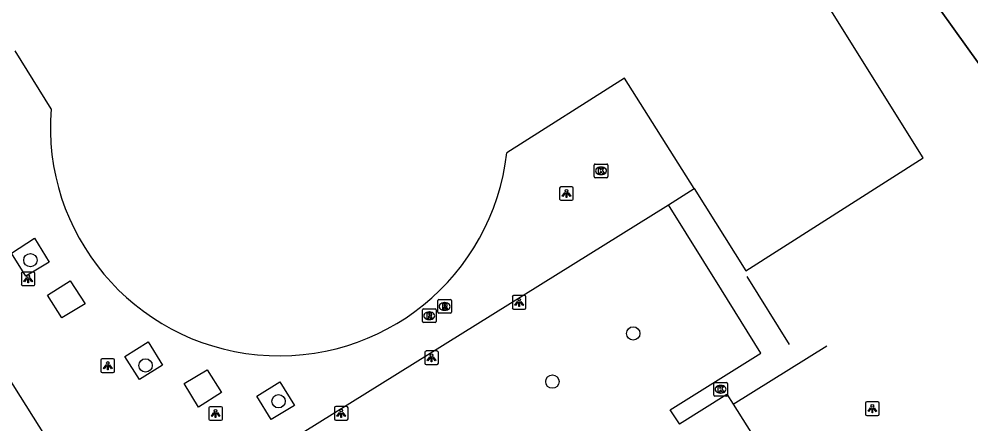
# Model space of a CAD drawing. Extents: x 158838 to 160074, y 386376 to 387776.
# Drawn here: x 159881.1 to 159950.7, y 387425.2 to 387454.8 of the extents above; entities that cross this region are included whole.
import ezdxf

# ---------------------------------------------------------------- set-up
doc = ezdxf.new("R2010")
doc.units = 0
for name, color, linetype in [('IMGEO_Boom', 7, 'Continuous'), ('IMGEO_Hek', 7, 'Continuous'), ('IMGEO_Kolk', 7, 'Continuous'), ('IMGEO_Lichtpunt', 7, 'Continuous'), ('IMGEO_Muur', 7, 'Continuous'), ('IMGEO_Pand', 7, 'Continuous'), ('IMGEO_Rioolput', 7, 'Continuous'), ('IMGEO_Voetpad_open', 7, 'Continuous')]:
    doc.layers.add(name, color=color, linetype=linetype)

msp = doc.modelspace()

# ---------------------------------------------------------------- linework, layer by layer
at = {"layer": 'IMGEO_Boom'}
for centre in [(159881.917, 387437.174), (159926.033, 387431.81), (159890.343, 387429.468), (159920.112, 387428.283), (159900.076, 387426.846)]:
    msp.add_circle(centre, 0.489, dxfattribs=at)
at = {"layer": 'IMGEO_Hek'}
msp.add_lwpolyline([(159953.33, 387448.753), (159944.622, 387460.943), (159942.125, 387460.649)], dxfattribs=at)
at = {"layer": 'IMGEO_Kolk'}
for p, q in [((159923.173, 387443.286), (159923.173, 387444.138)), ((159923.248, 387444.212), (159924.1, 387444.212)), ((159924.174, 387444.138), (159924.174, 387443.286)), ((159923.684, 387443.432), (159923.659, 387443.432)), ((159923.661, 387443.992), (159923.686, 387443.992)), ((159924.1, 387443.212), (159923.248, 387443.212)), ((159931.921, 387427.297), (159931.921, 387428.149)), ((159931.996, 387428.223), (159932.848, 387428.223)), ((159932.922, 387428.149), (159932.922, 387427.297)), ((159932.432, 387427.443), (159932.407, 387427.443)), ((159932.409, 387428.003), (159932.434, 387428.003)), ((159932.848, 387427.223), (159931.996, 387427.223))]:
    msp.add_line(p, q, dxfattribs=at)
for points in [[(159923.173, 387443.286), (159923.173, 387444.138)], [(159923.248, 387444.212), (159924.1, 387444.212)], [(159924.174, 387444.138), (159924.174, 387443.286)], [(159923.494, 387443.912), (159923.617, 387443.912), (159923.617, 387443.761), (159923.747, 387443.912), (159923.911, 387443.912), (159923.765, 387443.761), (159923.918, 387443.512), (159923.766, 387443.512), (159923.681, 387443.676), (159923.617, 387443.609), (159923.617, 387443.512), (159923.494, 387443.512), (159923.494, 387443.912)], [(159924.1, 387443.212), (159923.248, 387443.212)], [(159931.921, 387427.297), (159931.921, 387428.149)], [(159931.996, 387428.223), (159932.848, 387428.223)], [(159932.922, 387428.149), (159932.922, 387427.297)], [(159932.242, 387427.923), (159932.365, 387427.923), (159932.365, 387427.772), (159932.495, 387427.923), (159932.659, 387427.923), (159932.513, 387427.772), (159932.666, 387427.523), (159932.514, 387427.523), (159932.429, 387427.687), (159932.365, 387427.62), (159932.365, 387427.523), (159932.242, 387427.523), (159932.242, 387427.923)], [(159932.848, 387427.223), (159931.996, 387427.223)]]:
    msp.add_lwpolyline(points, dxfattribs=at)
for centre, start, end in [((159923.25, 387444.136), 91.55205, 178.44795), ((159923.25, 387444.136), 91.55205, 178.44795), ((159924.098, 387444.136), 1.55205, 88.44795), ((159924.098, 387444.136), 1.55205, 88.44795), ((159923.25, 387443.288), 181.55205, 268.44795), ((159923.25, 387443.288), 181.55205, 268.44795), ((159924.098, 387443.288), 271.55205, 358.44795), ((159924.098, 387443.288), 271.55205, 358.44795), ((159931.998, 387428.147), 91.55205, 178.44795), ((159931.998, 387428.147), 91.55205, 178.44795), ((159932.846, 387428.147), 1.55205, 88.44795), ((159932.846, 387428.147), 1.55205, 88.44795), ((159931.998, 387427.299), 181.55205, 268.44795), ((159931.998, 387427.299), 181.55205, 268.44795), ((159932.846, 387427.299), 271.55205, 358.44795), ((159932.846, 387427.299), 271.55205, 358.44795)]:
    msp.add_arc(centre, 0.0765, start, end, dxfattribs=at)
for centre, major_axis, ratio, start_param, end_param in [((159923.66, 387443.712), (-0.387, 0.002), 0.722429, 4.712389, 7.853982), ((159923.685, 387443.712), (-0.39, 0.002), 0.717154, 1.570796, 4.712389), ((159932.408, 387427.723), (-0.387, 0.002), 0.722429, 4.712389, 7.853982), ((159932.433, 387427.723), (-0.39, 0.002), 0.717154, 1.570796, 4.712389)]:
    msp.add_ellipse(centre, major_axis=major_axis, ratio=ratio, start_param=start_param, end_param=end_param, dxfattribs=at)
at = {"layer": 'IMGEO_Lichtpunt'}
for p, q in [((159920.645, 387442.456), (159920.645, 387441.649)), ((159920.645, 387442.456), (159920.645, 387441.649)), ((159921.547, 387442.551), (159920.739, 387442.551)), ((159921.547, 387442.551), (159920.739, 387442.551)), ((159921.641, 387441.649), (159921.641, 387442.456)), ((159921.641, 387441.649), (159921.641, 387442.456)), ((159920.739, 387441.555), (159921.547, 387441.555)), ((159920.739, 387441.555), (159921.547, 387441.555)), ((159881.255, 387436.209), (159881.255, 387435.402)), ((159881.255, 387436.209), (159881.255, 387435.402)), ((159882.157, 387436.304), (159881.349, 387436.304)), ((159882.157, 387436.304), (159881.349, 387436.304)), ((159882.251, 387435.402), (159882.251, 387436.209)), ((159882.251, 387435.402), (159882.251, 387436.209)), ((159881.349, 387435.308), (159882.157, 387435.308)), ((159881.349, 387435.308), (159882.157, 387435.308)), ((159917.184, 387434.486), (159917.184, 387433.679)), ((159917.184, 387434.486), (159917.184, 387433.679)), ((159918.086, 387434.581), (159917.278, 387434.581)), ((159918.086, 387434.581), (159917.278, 387434.581)), ((159918.18, 387433.679), (159918.18, 387434.486)), ((159918.18, 387433.679), (159918.18, 387434.486)), ((159917.278, 387433.585), (159918.086, 387433.585)), ((159917.278, 387433.585), (159918.086, 387433.585)), ((159910.773, 387430.431), (159910.773, 387429.624)), ((159910.773, 387430.431), (159910.773, 387429.624)), ((159911.675, 387430.526), (159910.867, 387430.526)), ((159911.675, 387430.526), (159910.867, 387430.526)), ((159911.769, 387429.624), (159911.769, 387430.431)), ((159911.769, 387429.624), (159911.769, 387430.431)), ((159887.081, 387429.851), (159887.081, 387429.044)), ((159887.081, 387429.851), (159887.081, 387429.044)), ((159887.983, 387429.946), (159887.175, 387429.946)), ((159887.983, 387429.946), (159887.175, 387429.946)), ((159888.077, 387429.044), (159888.077, 387429.851)), ((159888.077, 387429.044), (159888.077, 387429.851)), ((159910.867, 387429.53), (159911.675, 387429.53)), ((159910.867, 387429.53), (159911.675, 387429.53)), ((159887.175, 387428.95), (159887.983, 387428.95)), ((159887.175, 387428.95), (159887.983, 387428.95)), ((159943.028, 387426.712), (159943.028, 387425.905)), ((159943.028, 387426.712), (159943.028, 387425.905)), ((159943.93, 387426.807), (159943.122, 387426.807)), ((159943.93, 387426.807), (159943.122, 387426.807)), ((159944.024, 387425.905), (159944.024, 387426.712)), ((159944.024, 387425.905), (159944.024, 387426.712)), ((159894.973, 387426.354), (159894.973, 387425.547)), ((159894.973, 387426.354), (159894.973, 387425.547)), ((159895.875, 387426.449), (159895.067, 387426.449)), ((159895.875, 387426.449), (159895.067, 387426.449)), ((159895.969, 387425.547), (159895.969, 387426.354)), ((159895.969, 387425.547), (159895.969, 387426.354)), ((159904.164, 387426.365), (159904.164, 387425.558)), ((159904.164, 387426.365), (159904.164, 387425.558)), ((159905.066, 387426.46), (159904.258, 387426.46)), ((159905.066, 387426.46), (159904.258, 387426.46)), ((159905.16, 387425.558), (159905.16, 387426.365)), ((159905.16, 387425.558), (159905.16, 387426.365)), ((159895.067, 387425.453), (159895.875, 387425.453)), ((159895.067, 387425.453), (159895.875, 387425.453)), ((159904.258, 387425.464), (159905.066, 387425.464)), ((159904.258, 387425.464), (159905.066, 387425.464)), ((159943.122, 387425.811), (159943.93, 387425.811)), ((159943.122, 387425.811), (159943.93, 387425.811))]:
    msp.add_line(p, q, dxfattribs=at)
for points in [[(159921.019, 387442.12), (159921.058, 387442.092), (159920.87, 387441.83), (159920.832, 387441.857), (159921.019, 387442.12)], [(159921.121, 387442.072), (159921.168, 387442.072), (159921.168, 387441.75), (159921.121, 387441.75), (159921.121, 387442.072)], [(159921.231, 387442.092), (159921.269, 387442.119), (159921.456, 387441.857), (159921.417, 387441.829), (159921.231, 387442.092)], [(159881.629, 387435.873), (159881.668, 387435.845), (159881.48, 387435.583), (159881.442, 387435.61), (159881.629, 387435.873)], [(159881.731, 387435.825), (159881.778, 387435.825), (159881.778, 387435.503), (159881.731, 387435.503), (159881.731, 387435.825)], [(159881.841, 387435.845), (159881.879, 387435.872), (159882.066, 387435.61), (159882.027, 387435.582), (159881.841, 387435.845)], [(159917.558, 387434.15), (159917.597, 387434.122), (159917.409, 387433.86), (159917.371, 387433.887), (159917.558, 387434.15)], [(159917.66, 387434.102), (159917.707, 387434.102), (159917.707, 387433.78), (159917.66, 387433.78), (159917.66, 387434.102)], [(159917.77, 387434.122), (159917.808, 387434.149), (159917.995, 387433.887), (159917.956, 387433.859), (159917.77, 387434.122)], [(159887.455, 387429.515), (159887.494, 387429.487), (159887.306, 387429.225), (159887.268, 387429.252), (159887.455, 387429.515)], [(159887.557, 387429.467), (159887.604, 387429.467), (159887.604, 387429.145), (159887.557, 387429.145), (159887.557, 387429.467)], [(159887.667, 387429.487), (159887.705, 387429.514), (159887.892, 387429.252), (159887.853, 387429.224), (159887.667, 387429.487)], [(159911.147, 387430.095), (159911.186, 387430.067), (159910.998, 387429.805), (159910.96, 387429.832), (159911.147, 387430.095)], [(159911.249, 387430.047), (159911.296, 387430.047), (159911.296, 387429.725), (159911.249, 387429.725), (159911.249, 387430.047)], [(159911.359, 387430.067), (159911.397, 387430.094), (159911.584, 387429.832), (159911.545, 387429.804), (159911.359, 387430.067)], [(159895.347, 387426.018), (159895.386, 387425.99), (159895.198, 387425.728), (159895.16, 387425.755), (159895.347, 387426.018)], [(159895.449, 387425.97), (159895.496, 387425.97), (159895.496, 387425.648), (159895.449, 387425.648), (159895.449, 387425.97)], [(159895.559, 387425.99), (159895.597, 387426.017), (159895.784, 387425.755), (159895.745, 387425.727), (159895.559, 387425.99)], [(159904.538, 387426.029), (159904.577, 387426.001), (159904.389, 387425.739), (159904.351, 387425.766), (159904.538, 387426.029)], [(159904.64, 387425.981), (159904.687, 387425.981), (159904.687, 387425.659), (159904.64, 387425.659), (159904.64, 387425.981)], [(159904.75, 387426.001), (159904.788, 387426.028), (159904.975, 387425.766), (159904.936, 387425.738), (159904.75, 387426.001)], [(159943.402, 387426.376), (159943.441, 387426.348), (159943.253, 387426.086), (159943.215, 387426.113), (159943.402, 387426.376)], [(159943.504, 387426.328), (159943.551, 387426.328), (159943.551, 387426.006), (159943.504, 387426.006), (159943.504, 387426.328)], [(159943.614, 387426.348), (159943.652, 387426.375), (159943.839, 387426.113), (159943.8, 387426.085), (159943.614, 387426.348)]]:
    msp.add_lwpolyline(points, dxfattribs=at)
for centre in [(159921.144, 387442.254), (159881.754, 387436.007), (159917.683, 387434.284), (159911.272, 387430.229), (159887.58, 387429.649), (159895.472, 387426.152), (159904.663, 387426.163), (159943.527, 387426.51)]:
    msp.add_circle(centre, 0.0994, dxfattribs=at)
for centre, start, end in [((159920.739, 387442.456), 90, 180), ((159920.739, 387442.456), 90, 180), ((159921.547, 387442.456), 0, 90), ((159921.547, 387442.456), 0, 90), ((159920.739, 387441.649), 180, 270), ((159920.739, 387441.649), 180, 270), ((159921.547, 387441.649), 270, 0), ((159921.547, 387441.649), 270, 360), ((159881.349, 387436.209), 90, 180), ((159881.349, 387436.209), 90, 180), ((159882.157, 387436.209), 0, 90), ((159882.157, 387436.209), 0, 90), ((159881.349, 387435.402), 180, 270), ((159881.349, 387435.402), 180, 270), ((159882.157, 387435.402), 270, 0), ((159882.157, 387435.402), 270, 360), ((159917.278, 387434.486), 90, 180), ((159917.278, 387434.486), 90, 180), ((159918.086, 387434.486), 0, 90), ((159918.086, 387434.486), 0, 90), ((159917.278, 387433.679), 180, 270), ((159917.278, 387433.679), 180, 270), ((159918.086, 387433.679), 270, 0), ((159918.086, 387433.679), 270, 360), ((159910.867, 387430.431), 90, 180), ((159910.867, 387430.431), 90, 180), ((159911.675, 387430.431), 0, 90), ((159911.675, 387430.431), 0, 90), ((159887.175, 387429.851), 90, 180), ((159887.175, 387429.851), 90, 180), ((159887.983, 387429.851), 0, 90), ((159887.983, 387429.851), 0, 90), ((159910.867, 387429.624), 180, 270), ((159910.867, 387429.624), 180, 270), ((159911.675, 387429.624), 270, 0), ((159911.675, 387429.624), 270, 360), ((159887.175, 387429.044), 180, 270), ((159887.175, 387429.044), 180, 270), ((159887.983, 387429.044), 270, 0), ((159887.983, 387429.044), 270, 360), ((159943.122, 387426.712), 90, 180), ((159943.122, 387426.712), 90, 180), ((159943.93, 387426.712), 0, 90), ((159943.93, 387426.712), 0, 90), ((159895.067, 387426.354), 90, 180), ((159895.067, 387426.354), 90, 180), ((159895.875, 387426.354), 0, 90), ((159895.875, 387426.354), 0, 90), ((159904.258, 387426.365), 90, 180), ((159904.258, 387426.365), 90, 180), ((159905.066, 387426.365), 0, 90), ((159905.066, 387426.365), 0, 90), ((159895.067, 387425.547), 180, 270), ((159895.067, 387425.547), 180, 270), ((159895.875, 387425.547), 270, 0), ((159895.875, 387425.547), 270, 360), ((159904.258, 387425.558), 180, 270), ((159904.258, 387425.558), 180, 270), ((159905.066, 387425.558), 270, 0), ((159905.066, 387425.558), 270, 360), ((159943.122, 387425.905), 180, 270), ((159943.122, 387425.905), 180, 270), ((159943.93, 387425.905), 270, 0), ((159943.93, 387425.905), 270, 360)]:
    msp.add_arc(centre, 0.0946, start, end, dxfattribs=at)
at = {"layer": 'IMGEO_Muur'}
for points in [[(159937.472, 387431.004), (159934.372, 387435.979)], [(159933.355, 387426.626), (159940.195, 387430.903)]]:
    msp.add_lwpolyline(points, dxfattribs=at)
at = {"layer": 'IMGEO_Pand'}
for points in [[(159930.482, 387442.42), (159934.277, 387436.401), (159947.252, 387444.656), (159916.787, 387493.438), (159912.287, 387490.583), (159908.21, 387497.036), (159907.08, 387498.824), (159909.522, 387500.378), (159902.521, 387511.592), (159902.26, 387511.414), (159902.421, 387511.164), (159892.009, 387504.534), (159889.943, 387507.793), (159902.73, 387515.823), (159900.315, 387519.676), (159898.241, 387518.368), (159877.077, 387551.926)], [(159883.43, 387448.253), (159880.815, 387452.486)], [(159930.482, 387442.42), (159925.389, 387450.498), (159916.787, 387445.042)], [(159929.422, 387425.194), (159932.89, 387427.365), (159933.355, 387426.626), (159939.214, 387417.314), (159944.163, 387420.428), (159944.56, 387420.678), (159947.836, 387415.455), (159949.467, 387412.854), (159949.599, 387412.642)], [(159929.433, 387425.176), (159929.422, 387425.194)]]:
    msp.add_lwpolyline(points, dxfattribs=at)
msp.add_arc((159900.135, 387446.927), 16.758, 175.46119, 353.54192, dxfattribs=at)
at = {"layer": 'IMGEO_Rioolput'}
for p, q in [((159910.676, 387433.606), (159911.528, 387433.606)), ((159911.725, 387433.36), (159911.725, 387434.212)), ((159911.8, 387434.286), (159912.652, 387434.286)), ((159912.213, 387434.066), (159912.238, 387434.066)), ((159912.726, 387434.212), (159912.726, 387433.36)), ((159910.601, 387432.68), (159910.601, 387433.532)), ((159911.089, 387433.386), (159911.114, 387433.386)), ((159911.602, 387433.532), (159911.602, 387432.68)), ((159912.652, 387433.286), (159911.8, 387433.286)), ((159912.236, 387433.506), (159912.211, 387433.506)), ((159911.528, 387432.606), (159910.676, 387432.606)), ((159911.112, 387432.826), (159911.087, 387432.826))]:
    msp.add_line(p, q, dxfattribs=at)
for points in [[(159910.676, 387433.606), (159911.528, 387433.606)], [(159911.725, 387433.36), (159911.725, 387434.212)], [(159911.8, 387434.286), (159912.652, 387434.286)], [(159912.314, 387433.984), (159912.062, 387433.986), (159912.062, 387433.586)], [(159912.062, 387433.586), (159912.186, 387433.586), (159912.186, 387433.748), (159912.197, 387433.748)], [(159912.24, 387433.905), (159912.186, 387433.905), (159912.186, 387433.824)], [(159912.186, 387433.824), (159912.238, 387433.824)], [(159912.244, 387433.719), (159912.315, 387433.586), (159912.455, 387433.586), (159912.39, 387433.712)], [(159912.726, 387434.212), (159912.726, 387433.36)], [(159910.601, 387432.68), (159910.601, 387433.532)], [(159911.19, 387433.304), (159910.938, 387433.306), (159910.938, 387432.906)], [(159910.938, 387432.906), (159911.062, 387432.906), (159911.062, 387433.068), (159911.073, 387433.068)], [(159911.116, 387433.225), (159911.062, 387433.225), (159911.062, 387433.144)], [(159911.062, 387433.144), (159911.114, 387433.144)], [(159911.12, 387433.039), (159911.191, 387432.906), (159911.331, 387432.906), (159911.266, 387433.032)], [(159911.602, 387433.532), (159911.602, 387432.68)], [(159912.652, 387433.286), (159911.8, 387433.286)], [(159911.528, 387432.606), (159910.676, 387432.606)]]:
    msp.add_lwpolyline(points, dxfattribs=at)
for centre, radius, start, end in [((159910.678, 387433.53), 0.0765, 91.55205, 178.44795), ((159910.678, 387433.53), 0.0765, 91.55205, 178.44795), ((159911.526, 387433.53), 0.0765, 1.55205, 88.44795), ((159911.526, 387433.53), 0.0765, 1.55205, 88.44795), ((159911.802, 387434.21), 0.0765, 91.55205, 178.44795), ((159911.802, 387434.21), 0.0765, 91.55205, 178.44795), ((159912.196, 387433.695), 0.0533, 26.02933, 88.69889), ((159912.222, 387434.013), 0.19, 274.7715, 282.96867), ((159912.246, 387433.809), 0.0964, 77.00612, 93.18647), ((159912.26, 387433.866), 0.0378, 276.66336, 79.67722), ((159912.313, 387433.874), 0.109, 350.36119, 89.41601), ((159912.311, 387433.874), 0.112, 277.58423, 350.98172), ((159912.295, 387433.659), 0.108, 29.51342, 73.79051), ((159912.65, 387434.21), 0.0765, 1.55205, 88.44795), ((159912.65, 387434.21), 0.0765, 1.55205, 88.44795), ((159911.072, 387433.015), 0.0533, 26.02933, 88.69889), ((159911.098, 387433.333), 0.19, 274.7715, 282.96867), ((159911.122, 387433.129), 0.0964, 77.00612, 93.18647), ((159911.136, 387433.186), 0.0378, 276.66336, 79.67722), ((159911.189, 387433.194), 0.109, 350.36119, 89.41601), ((159911.187, 387433.194), 0.112, 277.58423, 350.98172), ((159911.171, 387432.979), 0.108, 29.51342, 73.79051), ((159911.802, 387433.362), 0.0765, 181.55205, 268.44795), ((159911.802, 387433.362), 0.0765, 181.55205, 268.44795), ((159912.65, 387433.362), 0.0765, 271.55205, 358.44795), ((159912.65, 387433.362), 0.0765, 271.55205, 358.44795), ((159910.678, 387432.682), 0.0765, 181.55205, 268.44795), ((159910.678, 387432.682), 0.0765, 181.55205, 268.44795), ((159911.526, 387432.682), 0.0765, 271.55205, 358.44795), ((159911.526, 387432.682), 0.0765, 271.55205, 358.44795)]:
    msp.add_arc(centre, radius, start, end, dxfattribs=at)
for centre, major_axis, ratio, start_param, end_param in [((159912.212, 387433.786), (-0.387, 0.002), 0.722429, 4.712389, 7.853982), ((159912.237, 387433.786), (-0.39, 0.002), 0.717154, 1.570796, 4.712389), ((159911.088, 387433.106), (-0.387, 0.002), 0.722429, 4.712389, 7.853982), ((159911.113, 387433.106), (-0.39, 0.002), 0.717154, 1.570796, 4.712389)]:
    msp.add_ellipse(centre, major_axis=major_axis, ratio=ratio, start_param=start_param, end_param=end_param, dxfattribs=at)
at = {"layer": 'IMGEO_Voetpad_open'}
for points in [[(159882.415, 387555.339), (159882.739, 387555.546), (159911.402, 387510.15), (159915.83, 387503.015), (159918.354, 387504.581), (159921.412, 387499.653), (159918.889, 387498.087), (159942.125, 387460.649), (159944.622, 387460.943), (159953.33, 387448.753), (159955.62, 387445.547)], [(159887.95, 387416.416), (159887.702, 387415.296), (159873.661, 387406.504), (159860.438, 387398.172), (159859.378, 387398.491), (159842.211, 387425.65), (159842.411, 387426.75), (159869.785, 387443.903), (159870.845, 387443.565), (159887.95, 387416.416)], [(159928.602, 387441.234), (159930.482, 387442.42)], [(159892.079, 387417.096), (159891.448, 387418.092), (159892.433, 387418.706), (159928.602, 387441.234)], [(159929.422, 387425.194), (159928.727, 387426.21), (159935.377, 387430.36), (159932.491, 387434.992), (159928.602, 387441.234)], [(159881.589, 387436.013), (159880.532, 387437.676), (159882.216, 387438.778), (159883.287, 387437.032), (159881.589, 387436.013)], [(159884.221, 387432.942), (159883.174, 387434.604), (159884.839, 387435.662), (159885.914, 387433.974), (159884.221, 387432.942)], [(159891.592, 387429.499), (159889.89, 387428.442), (159888.836, 387430.121), (159890.528, 387431.194), (159891.592, 387429.499)], [(159895.904, 387427.485), (159894.221, 387426.424), (159893.182, 387428.135), (159894.855, 387429.155), (159895.904, 387427.485)], [(159901.233, 387426.548), (159899.528, 387425.507), (159898.479, 387427.208), (159900.169, 387428.259), (159901.233, 387426.548)]]:
    msp.add_lwpolyline(points, dxfattribs=at)

doc.saveas('drawing.dxf')
